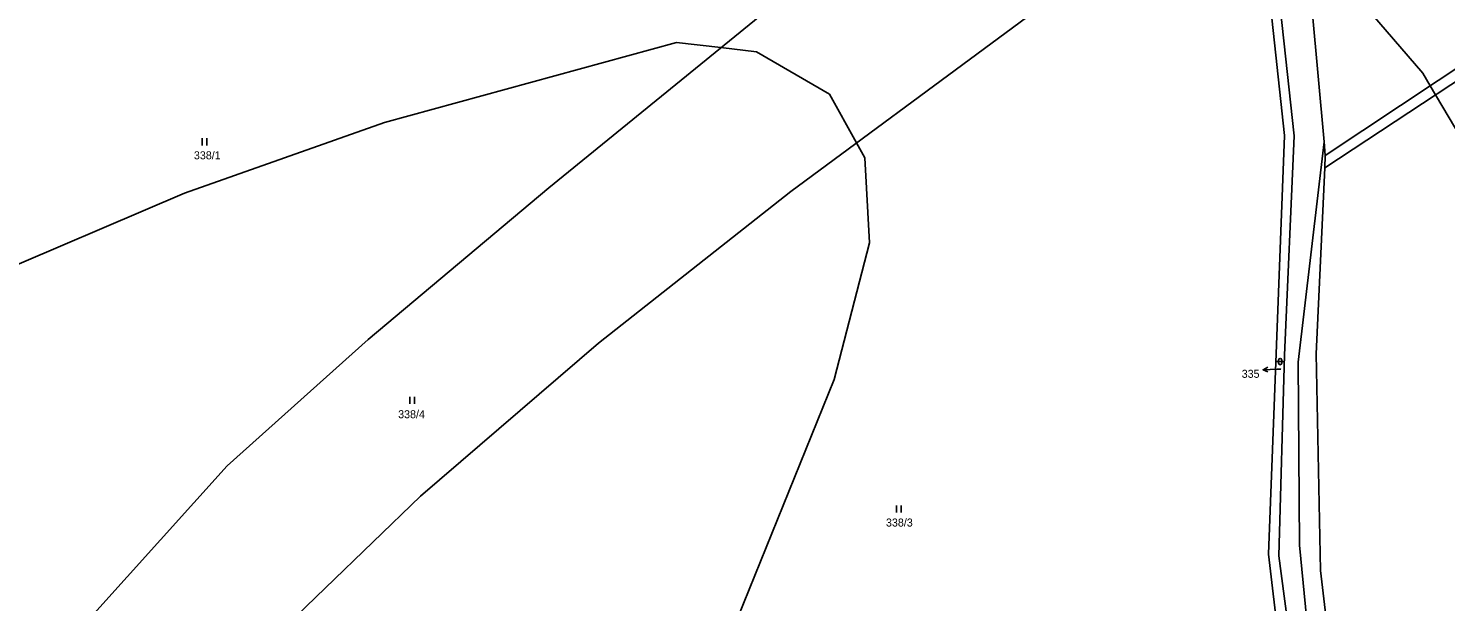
# Model space of a CAD drawing. Extents: x -547623 to -538651, y -1096714 to -1086522.
# Drawn here: x -542070.7 to -541769.6, y -1092527.7 to -1092406 of the extents above; entities that cross this region are included whole.
import ezdxf

# ---------------------------------------------------------------- set-up
doc = ezdxf.new("R2010")
doc.units = 0
for name, color, linetype in [('podzemní_provozovana', 7, 'Continuous'), ('Vrstva 1', 7, 'Continuous'), ('Vrstva 25', 7, 'Continuous'), ('Vrstva 52', 7, 'Continuous'), ('Vrstva 86', 7, 'Continuous')]:
    doc.layers.add(name, color=color, linetype=linetype)

msp = doc.modelspace()

# ---------------------------------------------------------------- linework, layer by layer
at = {"layer": 'podzemní_provozovana'}
msp.add_line((-541805.41, -1092478.35), (-541808.41, -1092478.46), dxfattribs=at)
for points in [[(-541807.39, -1092478.92), (-541808.41, -1092478.46), (-541807.43, -1092477.92)], [(-541804.64, -1092478.32), (-541805.41, -1092478.35)]]:
    msp.add_lwpolyline(points, dxfattribs=at)
at = {"layer": 'Vrstva 1'}
for points in [[(-541795.45, -1092430.08), (-541801.78, -1092360.35)], [(-541801.81, -1092428.85), (-541808.03, -1092371.51)], [(-541803.85, -1092428.74), (-541809.94, -1092372.33)], [(-541908.75, -1092440.62), (-541820.53, -1092375.5)], [(-541960.15, -1092439.88), (-541905.07, -1092395)], [(-541747.8, -1092404.32), (-541795.3, -1092435.59)], [(-541755.24, -1092406.49), (-541795.19, -1092432.97)], [(-541807.27, -1092517.6), (-541803.85, -1092428.74)], [(-541803.89, -1092475.38), (-541801.81, -1092428.85)], [(-541800.94, -1092476.82), (-541795.45, -1092430.08)], [(-541795.19, -1092432.97), (-541795.45, -1092430.08)], [(-541795.19, -1092432.97), (-541795.3, -1092435.59)], [(-541795.3, -1092435.59), (-541797.16, -1092475.1)], [(-541998.53, -1092472.02), (-541960.15, -1092439.88)], [(-541949.55, -1092472.78), (-541908.75, -1092440.62)], [(-542028.42, -1092498.84), (-541998.53, -1092472.02)], [(-541987.35, -1092505.28), (-541949.55, -1092472.78)], [(-541805.06, -1092517.96), (-541803.89, -1092475.38)], [(-541800.66, -1092515.64), (-541800.94, -1092476.82)], [(-541797.16, -1092475.1), (-541796.19, -1092521.03)], [(-542114.1, -1092593.78), (-542028.42, -1092498.84)], [(-542017.77, -1092534.56), (-541987.35, -1092505.28)], [(-541794.89, -1092575.26), (-541800.66, -1092515.64)], [(-541800.99, -1092570.97), (-541807.27, -1092517.6)], [(-541797.82, -1092572.46), (-541805.06, -1092517.96)], [(-541796.19, -1092521.03), (-541790.18, -1092572.05)]]:
    msp.add_lwpolyline(points, dxfattribs=at)
at = {"layer": 'Vrstva 25'}
for p, q in [((-542033.78, -1092430.85), (-542033.78, -1092429.35)), ((-542032.78, -1092430.85), (-542032.78, -1092429.35)), ((-541805.46, -1092476.73), (-541804.12, -1092476.73)), ((-541805.12, -1092477.06), (-541805.12, -1092476.4)), ((-541804.45, -1092476.4), (-541804.45, -1092477.06)), ((-541989.65, -1092485.71), (-541989.65, -1092484.21)), ((-541988.65, -1092485.71), (-541988.65, -1092484.21)), ((-541886.29, -1092508.76), (-541886.29, -1092507.26)), ((-541885.29, -1092508.76), (-541885.29, -1092507.26))]:
    msp.add_line(p, q, dxfattribs=at)
for centre, start, end in [((-541804.79, -1092476.4), 0, 180), ((-541804.79, -1092477.06), 180, 0)]:
    msp.add_arc(centre, 0.335, start, end, dxfattribs=at)
at = {"layer": 'Vrstva 52'}
for points in [[(-541752.5, -1092452.5), (-541771.77, -1092420.1), (-541772.9, -1092418.19), (-541774.5, -1092415.5), (-541799.4, -1092386.59), (-541805.5, -1092379.5), (-541807.46, -1092376.75), (-541809.82, -1092373.45), (-541813.12, -1092368.83), (-541830.5, -1092344.5), (-541832.4, -1092340.84), (-541852, -1092303), (-541883.5, -1092258), (-541902.11, -1092242.19), (-541904.75, -1092239.95), (-541907.17, -1092237.89), (-541920, -1092227), (-541953, -1092212.5), (-541965.84, -1092209.65), (-541975.5, -1092207.5), (-542056.59, -1092204.74), (-542093, -1092203.5), (-542126, -1092193.5), (-542201.43, -1092161.44)], [(-542352.39, -1092514.78), (-542302.22, -1092541.9), (-542290, -1092548.5), (-542276.5, -1092550.5), (-542235.03, -1092545.11), (-542232.4, -1092544.77), (-542228.93, -1092544.32), (-542226.5, -1092544), (-542163.5, -1092520), (-542155, -1092514.5), (-542118.5, -1092483), (-542081, -1092459.5), (-542037.5, -1092441), (-541995, -1092426), (-541933, -1092409), (-541923.61, -1092410.1), (-541916, -1092411), (-541900.5, -1092420), (-541894.78, -1092430.3), (-541893, -1092433.5), (-541892, -1092451.5), (-541899.5, -1092480.5), (-541920, -1092531)]]:
    msp.add_lwpolyline(points, dxfattribs=at)

# ---------------------------------------------------------------- texts
at = {"layer": 'podzemní_provozovana'}
msp.add_text('335', height=1.7, dxfattribs=at).set_placement((-541812.95, -1092480.16))
at = {"layer": 'Vrstva 86'}
for s, height, p in [('338/1', 1.7, (-542035.51, -1092433.8)), ('335', 0.1, (-541804.74, -1092478.32)), ('338/4', 1.7, (-541992.13, -1092488.74)), ('338/3', 1.7, (-541888.51, -1092511.72))]:
    msp.add_text(s, height=height, dxfattribs=at).set_placement(p)

doc.saveas('drawing.dxf')
